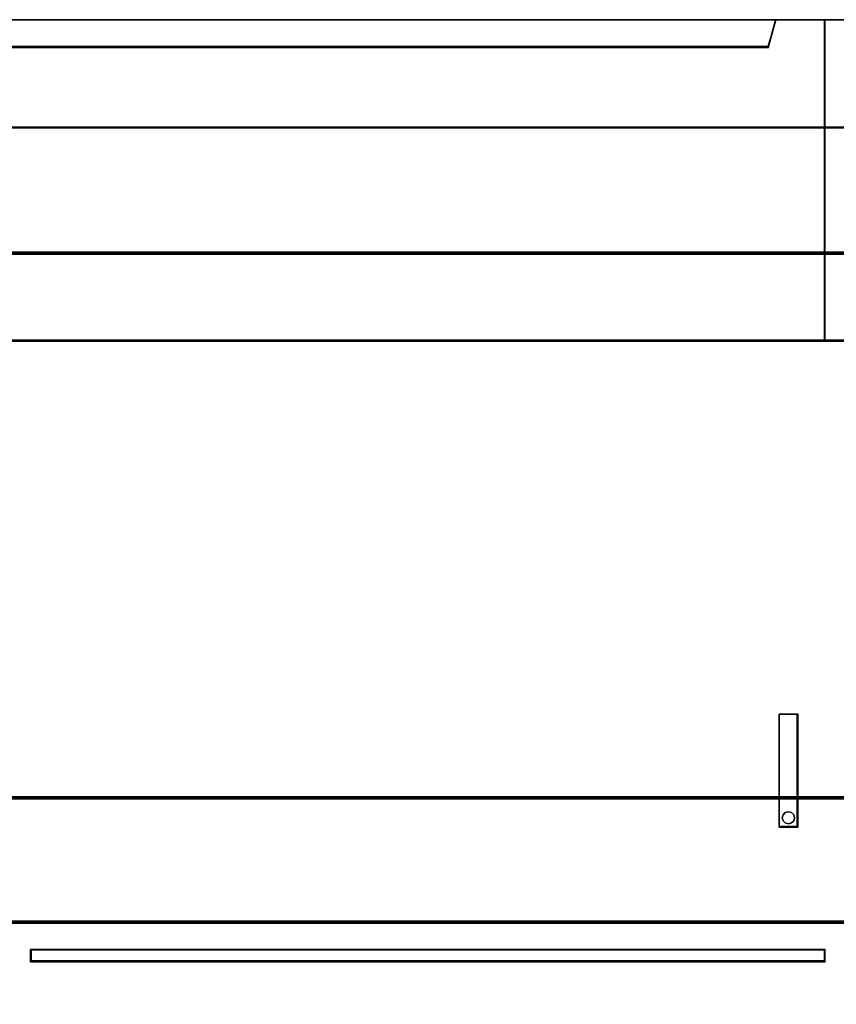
# Model space of a CAD drawing. Header units: millimetres. Extents: x -1290 to 1795, y -4192 to -1311.
# Tile 558 of 656: x 1077.57 to 1084.77, y -2981.18 to -2972.5. Entities that reach past the tile are written whole.
import ezdxf

# ---------------------------------------------------------------- set-up
doc = ezdxf.new("R2010")
doc.units = ezdxf.units.MM
doc.layers.add('30', color=7, linetype='Continuous')
doc.layers.add('45', color=7, linetype='Continuous')
doc.layers.add('Aparatura', color=7, linetype='Continuous', lineweight=13)

# ---------------------------------------------------------------- blocks, each defined once
blk = doc.blocks.new('*U397')
at = {"layer": '45', "color": 139}
for points in [[(117.625529, -402.283323), (189.646347, -402.283323)], [(186.473908, -402.283323), (186.106893, -403.509553)], [(188.606174, -416.455887), (188.606174, -402.283323)], [(121.120225, -403.466465), (186.151651, -403.466465)], [(189.646347, -416.411003), (134.871639, -416.411003)], [(186.608181, -437.888882), (186.608181, -432.908556)], [(186.608181, -432.908556), (187.447839, -432.908556)], [(187.403081, -437.888882), (187.403081, -432.908556)], [(186.608181, -437.845793), (187.447839, -437.845793)], [(153.614454, -443.820748), (153.614454, -443.287526)], [(153.614454, -443.287526), (188.649141, -443.287526)], [(188.606174, -443.820748), (188.606174, -443.287526)], [(153.614454, -443.775864), (188.649141, -443.775864)]]:
    blk.add_lwpolyline(points, dxfattribs=at)
at = {"layer": '45', "color": 7}
for points in [[(186.148976, -403.468966), (121.122419, -403.468966), (120.799457, -402.283323), (117.625529, -402.283323), (117.625529, -416.455887), (118.37168, -416.455887), (118.37168, -415.827221), (118.37168, -415.154437), (118.37168, -412.011106), (120.72707, -411.773978), (123.082459, -411.608539), (125.443416, -411.52582), (127.809942, -411.52582), (130.170899, -411.608539), (132.526288, -411.773978), (134.881677, -412.011106), (134.881677, -415.154437), (134.881677, -415.827221), (134.881677, -416.455887), (135.627829, -416.455887), (188.649141, -416.455887), (188.649141, -402.283323), (186.471937, -402.283323), (186.148976, -403.468966)], [(121.120946, -403.509553), (186.150929, -403.509553), (186.473908, -402.283323), (120.797968, -402.283323), (121.120946, -403.509553)], [(188.606174, -402.283323), (188.606174, -416.455887), (189.646347, -416.455887), (189.646347, -402.283323), (188.606174, -402.283323)], [(186.608181, -437.888882), (187.447839, -437.888882), (187.447839, -432.908556), (186.608181, -432.908556), (186.608181, -437.888882)], [(186.789526, -437.34429), (186.880349, -437.242553), (187.025667, -437.206645), (187.158874, -437.242553), (187.255752, -437.34429), (187.292082, -437.475949), (187.255752, -437.613593), (187.158874, -437.703361), (187.025667, -437.745253), (186.880349, -437.703361), (186.789526, -437.613593), (186.753197, -437.475949), (186.789526, -437.34429)], [(153.614454, -443.287526), (153.614454, -443.820748), (188.649141, -443.820748), (188.649141, -443.287526), (153.614454, -443.287526)]]:
    blk.add_lwpolyline(points, close=True, dxfattribs=at)
at = {"layer": '45', "color": 140}
for points in [[(186.148976, -403.468966), (121.122419, -403.468966), (120.799457, -402.283323), (117.625529, -402.283323), (117.625529, -416.455887), (118.37168, -416.455887), (118.37168, -415.827221), (118.37168, -415.154437), (118.37168, -412.011106), (120.72707, -411.773978), (123.082459, -411.608539), (125.443416, -411.52582), (127.809942, -411.52582), (130.170899, -411.608539), (132.526288, -411.773978), (134.881677, -412.011106), (134.881677, -415.154437), (134.881677, -415.827221), (134.881677, -416.455887), (135.627829, -416.455887), (188.649141, -416.455887), (188.649141, -402.283323), (186.471937, -402.283323), (186.148976, -403.468966)], [(186.130732, -403.486905), (121.141875, -403.486905), (120.819101, -402.304868), (117.647013, -402.304868), (117.647013, -416.434342), (118.392732, -416.434342), (118.392732, -415.807588), (118.392732, -415.13685), (118.392732, -412.003075), (120.746755, -411.766668), (123.100779, -411.601732), (125.460367, -411.519264), (127.825521, -411.519264), (130.185109, -411.601732), (132.539133, -411.766668), (134.893157, -412.003075), (134.893157, -415.13685), (134.893157, -415.807588), (134.893157, -416.434342), (135.638876, -416.434342), (188.629448, -416.434342), (188.629448, -402.304868), (186.453506, -402.304868), (186.130732, -403.486905)], [(121.142219, -403.488009), (186.129657, -403.488009), (186.452424, -402.304868), (120.819452, -402.304868), (121.142219, -403.488009)], [(188.606174, -402.283323), (188.606174, -416.455887), (189.646347, -416.455887), (189.646347, -402.283323), (188.606174, -402.283323)]]:
    blk.add_lwpolyline(points, close=True, dxfattribs=at)
at = {"layer": '45', "color": 59}
for points in [[(121.120946, -403.509553), (186.150929, -403.509553), (186.473908, -402.283323), (120.797968, -402.283323), (121.120946, -403.509553)], [(188.627657, -402.304868), (188.627657, -416.434342), (189.624863, -416.434342), (189.624863, -402.304868), (188.627657, -402.304868)], [(186.608181, -437.888882), (187.447839, -437.888882), (187.447839, -432.908556), (186.608181, -432.908556), (186.608181, -437.888882)], [(186.789526, -437.34429), (186.880349, -437.242553), (187.025667, -437.206645), (187.158874, -437.242553), (187.255752, -437.34429), (187.292082, -437.475949), (187.255752, -437.613593), (187.158874, -437.703361), (187.025667, -437.745253), (186.880349, -437.703361), (186.789526, -437.613593), (186.753197, -437.475949), (186.789526, -437.34429)]]:
    blk.add_lwpolyline(points, close=True, dxfattribs=at)
at = {"layer": '45', "color": 139}
blk.add_lwpolyline([(187.292082, -437.475949), (187.255752, -437.34429), (187.158874, -437.242553), (187.025667, -437.206645), (186.880349, -437.242553), (186.789526, -437.34429), (186.753197, -437.475949), (186.789526, -437.613593), (186.880349, -437.703361), (187.025667, -437.745253), (187.158874, -437.703361), (187.255752, -437.613593), (187.292082, -437.475949)], close=True, dxfattribs=at)
at = {"layer": '45', "color": 1}
for points in [[(153.614454, -443.287526), (153.614454, -443.820748), (188.649141, -443.820748), (188.649141, -443.287526), (153.614454, -443.287526)], [(153.634148, -443.307275), (153.634148, -443.799203), (188.629448, -443.799203), (188.629448, -443.307275), (153.634148, -443.307275)]]:
    blk.add_lwpolyline(points, close=True, dxfattribs=at)
blk = doc.blocks.new('*U410')
at = {"layer": '30', "color": 7}
for points in [[(117.158256, -556.89784), (548.842747, -556.89784), (117.158256, -556.89784)], [(548.842747, -556.89784), (117.158256, -556.89784), (117.158256, -559.462541), (117.158256, -560.940033), (117.158256, -562.501155), (548.842747, -562.501155), (548.842747, -560.940033), (548.842747, -559.462541), (548.842747, -556.89784)], [(117.158256, -562.414978), (548.842747, -562.414978), (117.158256, -562.414978)], [(548.842747, -562.414978), (117.158256, -562.414978), (117.158256, -563.929666), (117.158256, -584.997598), (117.158256, -586.512286), (548.842747, -586.512286), (548.842747, -584.997598), (548.842747, -563.929666), (548.842747, -562.414978)], [(117.158256, -586.426108), (548.842747, -586.426108), (117.158256, -586.426108)], [(548.842747, -586.426108), (117.158256, -586.426108), (117.158256, -587.903375), (117.158256, -589.46426), (117.158256, -592.000698), (548.842747, -592.000698), (548.842747, -589.46426), (548.842747, -587.903375), (548.842747, -586.426108)], [(548.79978, -586.469197), (117.201224, -586.469197), (117.201224, -587.923626), (117.201224, -589.460382), (117.201224, -591.957609), (548.79978, -591.957609), (548.79978, -589.460382), (548.79978, -587.923626), (548.79978, -586.469197)], [(117.158256, -591.914521), (548.842747, -591.914521), (117.158256, -591.914521)]]:
    blk.add_lwpolyline(points, close=True, dxfattribs=at)
at = {"layer": '30', "color": 59}
blk.add_lwpolyline([(548.79978, -556.940929), (117.201224, -556.940929), (117.201224, -559.466186), (117.201224, -560.920954), (117.201224, -562.458067), (548.79978, -562.458067), (548.79978, -560.920954), (548.79978, -559.466186), (548.79978, -556.940929)], close=True, dxfattribs=at)

msp = doc.modelspace()

# ---------------------------------------------------------------- linework, layer by layer
at = {"layer": 'Aparatura', "color": 7, "lineweight": 13}
msp.add_lwpolyline([(1070.4596, -2981.5079), (1070.4596, -2972.502), (1156.8252, -2972.502), (1156.8252, -2981.5079)], dxfattribs=at)
msp.add_lwpolyline([(1070.4596, -2972.502), (1156.8252, -2972.502), (1156.8252, -2981.5079), (1070.4596, -2981.5079), (1070.4596, -2972.502)], close=True, dxfattribs=at)

# ---------------------------------------------------------------- block references
at = {"layer": 'Aparatura', "color": 7, "lineweight": 13, "xscale": 0.2, "yscale": 0.2, "zscale": 0.2}
for name, p in [('*U397', (1046.9424, -2892.0443)), ('*U410', (1046.9424, -2862.0686))]:
    msp.add_blockref(name, p, dxfattribs=at)

doc.saveas('drawing.dxf')
